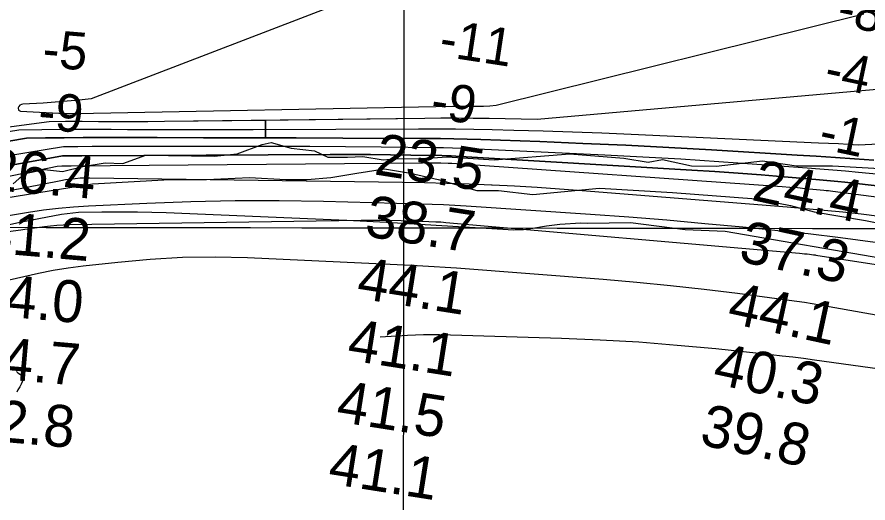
# Model space of a CAD drawing. Extents: x 3219052 to 3256913, y 800770 to 826146.
# Drawn here: x 3233083 to 3234446, y 811790 to 812568 of the extents above; entities that cross this region are included whole.
import ezdxf

# ---------------------------------------------------------------- set-up
doc = ezdxf.new("R2010")
doc.units = 0
for name, color, linetype in [('V-GRID-MAJR', 7, 'Continuous'), ('V-RIVR-EDGE', 7, 'Continuous'), ('V-RIVR-RANG', 7, 'Continuous'), ('V-SITE-VEGE', 7, 'Continuous'), ('V-TOPO-DPTH', 7, 'Continuous'), ('V-TOPO-MAJR', 7, 'Continuous'), ('V-TOPO-MINR', 7, 'Continuous'), ('V-TOPO-SHOR', 7, 'Continuous'), ('V-TOPO-WATR', 7, 'Continuous')]:
    doc.layers.add(name, color=color, linetype=linetype)

msp = doc.modelspace()

# ---------------------------------------------------------------- linework, layer by layer
at = {"layer": 'V-GRID-MAJR'}
for points in [[(3233694.758, 806171.2980000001), (3233702.6890000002, 812230.425), (3233710.625, 818292.637), (3233718.561, 824354.887), (3233718.565, 824357.932)], [(3223229.222, 812245.659), (3228465.955, 812237.661), (3233702.6890000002, 812230.425), (3238939.4250000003, 812223.951), (3244176.161, 812218.238), (3249412.899, 812213.287), (3254649.637, 812209.098), (3254649.6380000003, 812209.098)]]:
    msp.add_spline(points, degree=3, dxfattribs=at)
at = {"layer": 'V-RIVR-EDGE'}
msp.add_lwpolyline([(3233077.108632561, 812300.8064801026), (3233095.4058902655, 812317.2790452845), (3233127.153399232, 812323.7207305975), (3233155.8345262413, 812320.6070561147), (3233188.455687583, 812328.7852978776), (3233224.5478121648, 812334.3468818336), (3233252.36496027, 812333.4087396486), (3233289.3457848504, 812346.7923514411), (3233398.881045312, 812345.2174646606), (3233435.837148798, 812348.6035163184), (3233475.8650083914, 812363.7183104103), (3233490.2179324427, 812367.1602532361), (3233521.9267475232, 812357.9535835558), (3233559.2981805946, 812353.5143828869), (3233581.00728588, 812343.463081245), (3233612.303995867, 812343.3856934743), (3233637.08378243, 812344.6284577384), (3233669.2369475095, 812339.3328019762), (3233692.71485415, 812341.4481437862), (3233726.1838719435, 812340.9307053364), (3233771.397754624, 812343.861658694), (3233847.020722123, 812339.327872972), (3233968.3201944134, 812349.0255554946), (3234054.8036261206, 812341.8568398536), (3234093.9083911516, 812335.2399572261), (3234116.958070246, 812339.9644330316), (3234163.007986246, 812329.4182643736), (3234202.998226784, 812329.3193799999), (3234276.913658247, 812337.3955128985), (3234331.2288772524, 812329.436981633), (3234389.041930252, 812329.7287057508), (3234474.661383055, 812324.7355224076)], dxfattribs=at)
at = {"layer": 'V-SITE-VEGE'}
for points in [[(3233386.419, 812307.574), (3233455.1890000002, 812311.015), (3233513.643, 812307.574), (3233548.029, 812307.574), (3233585.853, 812311.015), (3233627.114, 812317.8960000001), (3233671.8140000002, 812324.777), (3233713.077, 812317.8960000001), (3233757.779, 812307.574), (3233819.6720000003, 812290.367), (3233854.057, 812290.367), (3233909.073, 812283.485), (3234015.667, 812293.809), (3234132.575, 812286.926), (3234266.678, 812276.6020000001), (3234321.694, 812266.28), (3234359.518, 812255.954), (3234442.042, 812242.192), (3234596.775, 812211.224)], [(3233011.6210000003, 812269.721), (3233204.178, 812300.691), (3233327.963, 812307.574), (3233386.419, 812307.574)], [(3234483.434, 812178.7220000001), (3234217.1350000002, 812224.724), (3234153.131, 812227.094), (3234065.528, 812238.296), (3233997.4930000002, 812237.225), (3233985.84, 812237.897), (3233952.341, 812235.699), (3233930.937, 812233.0430000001), (3233909.288, 812229.0700000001), (3233894.059, 812226.9500000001), (3233878.869, 812226.811), (3233675.068, 812238.9990000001), (3233611.077, 812242.032), (3233321.876, 812254.371), (3233275.901, 812255.723), (3233219.11, 812255.528), (3233181.674, 812254.732), (3233154.3170000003, 812251.533), (3233118.09, 812244.987), (3233087.596, 812238.986), (3233061.502, 812232.906)]]:
    msp.add_lwpolyline(points, dxfattribs=at)
at = {"layer": 'V-TOPO-DPTH'}
for points in [[(3232548.5307224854, 812322.8140143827), (3233134.488190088, 812400.782140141), (3233160.8846739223, 812400.9071899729), (3233187.281427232, 812400.8696272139), (3233213.678360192, 812400.7236560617), (3233240.075284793, 812400.5783807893), (3233266.472018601, 812400.5424415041), (3233292.868466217, 812400.6705061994), (3233319.2647230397, 812400.9079068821), (3233736.3573667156, 812405.9549968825), (3233762.0550267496, 812406.1580933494), (3233787.7524151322, 812406.2173942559), (3233813.449396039, 812406.061001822), (3233839.146105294, 812405.7608138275), (3233864.8421494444, 812405.3285141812), (3233890.5375784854, 812404.8638849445), (3233916.2320848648, 812404.3507613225), (3235034.53102271, 812502.9585077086)], [(3233522.471482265, 812374.2011318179), (3233480.99812443, 812374.315698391), (3233481.0105406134, 812402.8651355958), (3233517.294692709, 812403.3041972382), (3233736.3573667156, 812405.9549968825), (3233762.0550267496, 812406.1580933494), (3233787.7524151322, 812406.2173942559), (3233813.449396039, 812406.061001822), (3233839.146105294, 812405.7608138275), (3233864.8421494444, 812405.3285141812), (3233890.5375784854, 812404.8638849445), (3233916.2320848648, 812404.3507613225), (3235034.53102271, 812502.9585077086)], [(3232548.5307224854, 812322.8140143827), (3233134.488190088, 812400.782140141), (3233160.8846739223, 812400.9071899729), (3233187.281427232, 812400.8696272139), (3233213.678360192, 812400.7236560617), (3233240.075284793, 812400.5783807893), (3233266.472018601, 812400.5424415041), (3233292.868466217, 812400.6705061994), (3233319.2647230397, 812400.9079068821), (3233481.0105406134, 812402.8651355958), (3233480.99812443, 812374.315698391)], [(3233480.99812443, 812374.315698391), (3233456.0187085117, 812374.3847018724), (3233381.6876035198, 812374.5619312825), (3233307.3564503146, 812374.7204249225), (3233219.0535566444, 812374.8920168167), (3233188.8749468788, 812374.8402138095), (3233158.6978472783, 812374.6411639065), (3233128.5230129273, 812374.2212436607), (3233098.349688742, 812373.6540765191), (3232486.2368681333, 812270.0368842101)], [(3232486.2368681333, 812270.0368842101), (3233098.349688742, 812373.6540765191), (3233128.5230129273, 812374.2212436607), (3233158.6978472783, 812374.6411639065), (3233188.8749468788, 812374.8402138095), (3233219.0535566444, 812374.8920168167), (3233307.3564503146, 812374.7204249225), (3233381.6876035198, 812374.5619312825), (3233456.0187085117, 812374.3847018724), (3233530.349741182, 812374.1793688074), (3233604.6807256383, 812373.9552999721), (3233739.535823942, 812373.5232889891), (3233761.0745023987, 812373.3461657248), (3233782.610307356, 812373.0249203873), (3233804.1418020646, 812372.4874919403), (3233825.670423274, 812371.8059414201), (3233920.303779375, 812368.3344534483), (3233989.1353332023, 812365.5692003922), (3234057.951435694, 812362.4841942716), (3234126.74436118, 812358.9195585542), (3234195.5218353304, 812355.0351697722), (3234332.2778914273, 812346.8332319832), (3234362.994044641, 812344.9196173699), (3234393.7037752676, 812342.9111729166), (3234424.4038720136, 812340.7604837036), (3234455.097546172, 812338.5149646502)], [(3234455.097546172, 812338.5149646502), (3234424.4038720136, 812340.7604837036), (3234393.7037752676, 812342.9111729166), (3234362.994044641, 812344.9196173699), (3234332.2778914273, 812346.8332319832), (3234195.5218353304, 812355.0351697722), (3234126.74436118, 812358.9195585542), (3234057.951435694, 812362.4841942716), (3233989.1353332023, 812365.5692003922), (3233920.303779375, 812368.3344534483), (3233825.670423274, 812371.8059414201), (3233804.1418020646, 812372.4874919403), (3233782.610307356, 812373.0249203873), (3233761.0745023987, 812373.3461657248), (3233739.535823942, 812373.5232889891), (3233604.6807256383, 812373.9552999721), (3233530.349741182, 812374.1793688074), (3233522.471482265, 812374.2011318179)], [(3234657.143776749, 812275.3301004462), (3234408.9824128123, 812303.2001529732), (3234397.3645035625, 812304.4591027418), (3234385.740603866, 812305.6576496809), (3234374.1077185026, 812306.7655923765), (3234362.4688426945, 812307.8131322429), (3234311.788188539, 812312.1755930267), (3234274.7936494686, 812315.2095726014), (3234237.784655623, 812318.0442726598), (3234200.753979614, 812320.5800534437), (3234163.7088488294, 812322.9165547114), (3233793.3300060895, 812344.776069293), (3233785.827200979, 812345.1737353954), (3233778.322055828, 812345.5113669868), (3233770.8134006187, 812345.7589468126), (3233763.3024053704, 812345.9464921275), (3233713.711526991, 812346.8871488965), (3233681.402526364, 812347.3836804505), (3233649.0924450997, 812347.7251622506), (3233616.7807428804, 812347.8340694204), (3233584.467960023, 812347.787926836), (3233187.1180249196, 812345.7904067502), (3233171.6781238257, 812345.6465588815), (3233156.239928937, 812345.4144281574), (3232562.990278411, 812238.0299150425)]]:
    msp.add_lwpolyline(points, dxfattribs=at)
at = {"layer": 'V-TOPO-MAJR'}
msp.add_lwpolyline([(3233040.141154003, 812245.072274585), (3233101.6579261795, 812255.3951519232), (3233125.5489016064, 812258.967198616), (3233149.501072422, 812261.9685602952), (3233173.5450363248, 812264.1138944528), (3233197.650195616, 812265.6885435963), (3233290.8308751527, 812270.1076503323), (3233361.5804918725, 812272.6728331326), (3233432.3408772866, 812274.1862341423), (3233503.1174157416, 812274.1219624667), (3233573.9047228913, 812273.0059090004), (3233730.0255233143, 812268.8031686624), (3233748.1507060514, 812268.2078613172), (3233766.2692165, 812267.4696052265), (3233784.377718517, 812266.5169260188), (3233802.479548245, 812265.4212980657), (3234001.724925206, 812252.177695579), (3234062.7495276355, 812247.803393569), (3234123.7387727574, 812243.0074546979), (3234184.6749819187, 812237.5790605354), (3234245.575833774, 812231.7290295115), (3234332.486082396, 812222.9253523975), (3234349.8951622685, 812221.0750254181), (3234367.2907477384, 812219.1102868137), (3234384.6660916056, 812216.9739307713), (3234402.0279410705, 812214.723163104), (3234612.1876691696, 812186.4229055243)], dxfattribs=at)
at = {"layer": 'V-TOPO-MINR'}
for points in [[(3233734.6635935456, 812641.3422162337), (3233201.628020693, 812436.6814422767), (3233182.5452813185, 812434.6557359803), (3233163.4437235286, 812432.8490524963), (3233144.313938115, 812431.3709032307), (3233125.1653342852, 812430.1117767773), (3233092.5999363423, 812428.2513489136), (3233090.062922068, 812427.6251227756), (3233087.8702098, 812426.5354699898), (3233086.193950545, 812424.7506772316), (3233084.861993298, 812422.5024578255), (3233085.312692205, 812418.6926562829), (3233088.646335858, 812416.7940943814), (3233160.4979062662, 812413.1961907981), (3233161.191194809, 812413.165626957), (3233162.5783545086, 812413.1238395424), (3233167.4308435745, 812413.070203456), (3233170.2040904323, 812413.0543099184), (3233172.9772597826, 812413.0549340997), (3233175.750312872, 812413.0803348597), (3233178.523288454, 812413.1222533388), (3233780.8685236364, 812424.919504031), (3233785.7447364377, 812424.9946811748), (3233790.62110349, 812425.042764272), (3233795.4977019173, 812425.0502062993), (3233800.374454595, 812425.03055428), (3233805.25134666, 812424.995429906), (3233810.128270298, 812424.9667740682), (3233815.005241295, 812424.9478210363), (3233819.8822438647, 812424.9353365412), (3233830.337563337, 812424.9189728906), (3233840.3454618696, 812425.4436622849), (3233850.227701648, 812426.6700861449), (3234439.451625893, 812572.9510286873)], [(3232548.5307224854, 812322.8140143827), (3233134.488190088, 812400.782140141), (3233160.8846739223, 812400.9071899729), (3233187.281427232, 812400.8696272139), (3233213.678360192, 812400.7236560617), (3233240.075284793, 812400.5783807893), (3233266.472018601, 812400.5424415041), (3233292.868466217, 812400.6705061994), (3233319.2647230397, 812400.9079068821), (3233736.3573667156, 812405.9549968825), (3233762.0550267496, 812406.1580933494), (3233787.7524151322, 812406.2173942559), (3233813.449396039, 812406.061001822), (3233839.146105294, 812405.7608138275), (3233864.8421494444, 812405.3285141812), (3233890.5375784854, 812404.8638849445), (3233916.2320848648, 812404.3507613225), (3235034.53102271, 812502.9585077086)], [(3232584.6246720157, 812306.660394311), (3233085.958948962, 812387.211552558), (3233122.8907599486, 812387.7193208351), (3233159.8235481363, 812388.0614319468), (3233196.7578021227, 812388.1550573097), (3233233.6930333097, 812388.0830255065), (3233260.323982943, 812387.9415014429), (3233310.5754518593, 812387.7484705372), (3233360.826960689, 812387.6541294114), (3233411.078529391, 812387.7078229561), (3233461.3301380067, 812387.8602062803), (3233725.8783827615, 812389.0520935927), (3233755.4791900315, 812389.0516569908), (3233785.0781134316, 812388.8728467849), (3233814.674211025, 812388.426476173), (3233844.2684247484, 812387.801731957), (3233878.87746994, 812386.9146012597), (3233925.76987969, 812385.5740263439), (3233972.65573877, 812384.0488532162), (3234019.5317718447, 812382.2467827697), (3234066.4012542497, 812380.2601141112), (3234366.7947767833, 812366.6384197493), (3234382.607385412, 812365.8821767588), (3234398.4171987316, 812365.0737943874), (3234414.222819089, 812364.1872029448), (3234430.0256441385, 812363.2484721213), (3235014.625049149, 812391.2791421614)], [(3232465.9520237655, 812247.7142190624), (3233157.50439058, 812360.4364484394), (3233180.5218706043, 812360.6842088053), (3233203.541144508, 812360.8102051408), (3233437.955632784, 812361.163141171), (3233495.025395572, 812361.1418129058), (3233552.09447785, 812360.9774844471), (3233609.16253936, 812360.5986556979), (3233666.2299203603, 812360.0768267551), (3233752.0234402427, 812359.131072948), (3233766.1912543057, 812358.8967705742), (3233780.3560070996, 812358.5583685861), (3233794.516167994, 812358.0638171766), (3233808.673267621, 812357.4651661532), (3234024.423954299, 812347.1500256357), (3234085.3214705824, 812344.003829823), (3234146.2000650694, 812340.5457050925), (3234207.0502768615, 812336.6196869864), (3234267.881566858, 812332.3817399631), (3234348.2286080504, 812326.473763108), (3234368.8670991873, 812324.8948834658), (3234389.4988109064, 812323.2347539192), (3234410.1203534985, 812321.4527495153), (3234430.7351166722, 812319.5894952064), (3234521.8584367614, 812311.0818811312)], [(3232562.990278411, 812238.0299150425), (3233156.239928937, 812345.4144281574), (3233171.6781238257, 812345.6465588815), (3233187.1180249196, 812345.7904067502), (3233584.467960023, 812347.787926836), (3233616.7807428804, 812347.8340694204), (3233649.0924450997, 812347.7251622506), (3233681.402526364, 812347.3836804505), (3233713.711526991, 812346.8871488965), (3233763.3024053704, 812345.9464921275), (3233770.8134006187, 812345.7589468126), (3233778.322055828, 812345.5113669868), (3233785.827200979, 812345.1737353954), (3233793.3300060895, 812344.776069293), (3234163.7088488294, 812322.9165547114), (3234200.753979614, 812320.5800534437), (3234237.784655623, 812318.0442726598), (3234274.7936494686, 812315.2095726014), (3234311.788188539, 812312.1755930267), (3234362.4688426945, 812307.8131322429), (3234374.1077185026, 812306.7655923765), (3234385.740603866, 812305.6576496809), (3234397.3645035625, 812304.4591027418), (3234408.9824128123, 812303.2001529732), (3234657.143776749, 812275.3301004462)], [(3232568.7269474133, 812209.2154199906), (3233147.483664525, 812329.3229014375), (3233154.9005436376, 812329.5354794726), (3233162.3190705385, 812329.6795065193), (3233169.738695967, 812329.7778329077), (3233732.309716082, 812334.6332482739), (3233739.6790481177, 812334.6574990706), (3233747.0478992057, 812334.6292900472), (3233754.4160288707, 812334.5223912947), (3233761.783677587, 812334.3630327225), (3233773.3262599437, 812334.0517009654), (3233774.921754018, 812333.9983130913), (3233778.11039735, 812333.8433031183), (3233779.7035466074, 812333.7416810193), (3234308.3927699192, 812296.575170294), (3234320.7398755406, 812295.656373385), (3234333.0813238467, 812294.6702468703), (3234345.4142861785, 812293.583125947), (3234357.7415911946, 812292.4286754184), (3234375.1942526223, 812290.7221448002), (3234378.788997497, 812290.3530529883), (3234382.3810952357, 812289.9607641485), (3234385.9692222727, 812289.5336797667), (3234389.5547021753, 812289.0833983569), (3234839.3901921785, 812230.3752246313)], [(3232486.083851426, 812175.4432130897), (3233153.0441230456, 812306.1480581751), (3233160.789312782, 812307.4736768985), (3233168.5660306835, 812308.6315655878), (3233176.3765635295, 812309.4918137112), (3233184.2005181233, 812310.1243536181), (3233192.0446053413, 812310.4153312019), (3233199.9021143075, 812310.4786005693), (3233700.2030774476, 812303.5940881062), (3233735.9298662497, 812302.926400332), (3233771.6495724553, 812302.0241152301), (3233807.358654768, 812300.7699341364), (3233843.0606544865, 812299.281155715), (3233843.880158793, 812299.2429369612), (3233879.975331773, 812297.3807075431), (3233916.055487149, 812295.2807264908), (3233952.113116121, 812292.8241179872), (3233988.1557274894, 812290.1297578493), (3234316.497981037, 812263.951622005), (3234346.145215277, 812261.4477752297), (3234375.774745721, 812258.7585430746), (3234405.3777204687, 812255.79123285), (3234434.962991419, 812252.6385372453), (3234464.5223465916, 812249.2440999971)], [(3232455.2620340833, 812143.0849347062), (3233089.0910467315, 812227.1966692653), (3233095.6666735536, 812228.290018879), (3233126.9442775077, 812232.6138139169), (3233136.9866229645, 812233.8147824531), (3233147.047791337, 812234.7694239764), (3233157.1371940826, 812235.3545749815), (3233167.245419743, 812235.6933989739), (3233634.3753428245, 812242.7772880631), (3233655.6480352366, 812242.9185057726), (3233676.9175247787, 812242.8180022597), (3233698.1822100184, 812242.3549169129), (3233719.443692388, 812241.6501103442), (3233753.977155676, 812240.2105263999), (3233757.9677515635, 812240.0169321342), (3233761.9560136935, 812239.787131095), (3233765.940775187, 812239.5030198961), (3233769.9232029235, 812239.1827019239), (3234336.455140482, 812189.728498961), (3234340.459546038, 812189.35979978), (3234344.461340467, 812188.9658097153), (3234348.459218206, 812188.5338833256), (3234352.4544848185, 812188.0766660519), (3234358.4366054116, 812187.3633170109), (3234359.4381010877, 812187.2383434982), (3234361.4375846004, 812186.9629298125), (3234362.4355724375, 812186.8124896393), (3234438.055331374, 812174.9907826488), (3234476.8515582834, 812168.8569196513)], [(3233058.5927026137, 812144.2771513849), (3233093.8152375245, 812152.6633042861), (3233117.491565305, 812157.8497486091), (3233141.2686724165, 812162.4611152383), (3233165.196948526, 812166.209865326), (3233189.226003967, 812169.3835377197), (3233244.6284656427, 812175.6835642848), (3233296.4765507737, 812180.3272374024), (3233348.3803216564, 812183.3164688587), (3233400.3676211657, 812183.8240378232), (3233452.410606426, 812182.6771651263), (3233714.8082519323, 812170.6151285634), (3233732.892913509, 812169.6993244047), (3233750.970663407, 812168.671222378), (3233769.0380457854, 812167.4746735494), (3233787.098516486, 812166.1658268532), (3234021.7241764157, 812148.0628753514), (3234075.6442585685, 812143.4639592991), (3234129.5038590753, 812138.2852389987), (3234183.272737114, 812132.236812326), (3234236.981133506, 812125.6085814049), (3234319.8434485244, 812114.7019007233), (3234332.062466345, 812113.0089734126), (3234344.2643816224, 812111.2055326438), (3234356.4406430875, 812109.2363216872), (3234368.599802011, 812107.1565972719), (3234858.0144645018, 812020.0166565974)], [(3234584.9243062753, 811987.5519171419), (3234359.9949945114, 812018.7758344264), (3234342.763804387, 812021.0811808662), (3234325.5187510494, 812023.2729732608), (3234308.252902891, 812025.2944345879), (3234290.9731915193, 812027.2023418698), (3234202.2509152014, 812036.5554392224), (3234140.5524466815, 812042.3541443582), (3234078.791093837, 812047.2198689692), (3234016.935414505, 812050.6861227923), (3233955.016850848, 812053.2193960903), (3233759.807938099, 812058.9929176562), (3233746.953587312, 812059.1944940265), (3233734.10320984, 812059.1582368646), (3233721.258792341, 812058.765229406), (3233708.418348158, 812058.1343884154), (3233664.910620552, 812055.3907757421)]]:
    msp.add_lwpolyline(points, dxfattribs=at)
at = {"layer": 'V-TOPO-SHOR'}
msp.add_lwpolyline([(3233082.123, 812000.542), (3233084.319, 811998.256), (3233087.274, 811996.704), (3233090.9620000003, 811994.392), (3233093.1410000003, 811991.361), (3233093.068, 811987.6290000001), (3233091.501, 811983.927), (3233089.934, 811980.224), (3233087.606, 811975.79), (3233084.532, 811971.37), (3233082.965, 811967.667)], dxfattribs=at)
at = {"layer": 'V-TOPO-WATR'}
msp.add_lwpolyline([(3232486.2368681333, 812270.0368842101), (3233098.349688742, 812373.6540765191), (3233128.5230129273, 812374.2212436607), (3233158.6978472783, 812374.6411639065), (3233188.8749468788, 812374.8402138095), (3233219.0535566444, 812374.8920168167), (3233307.3564503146, 812374.7204249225), (3233381.6876035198, 812374.5619312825), (3233456.0187085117, 812374.3847018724), (3233530.349741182, 812374.1793688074), (3233604.6807256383, 812373.9552999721), (3233739.535823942, 812373.5232889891), (3233761.0745023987, 812373.3461657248), (3233782.610307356, 812373.0249203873), (3233804.1418020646, 812372.4874919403), (3233825.670423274, 812371.8059414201), (3233920.303779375, 812368.3344534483), (3233989.1353332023, 812365.5692003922), (3234057.951435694, 812362.4841942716), (3234126.74436118, 812358.9195585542), (3234195.5218353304, 812355.0351697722), (3234332.2778914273, 812346.8332319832), (3234362.994044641, 812344.9196173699), (3234393.7037752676, 812342.9111729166), (3234424.4038720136, 812340.7604837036), (3234455.097546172, 812338.5149646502)], dxfattribs=at)

# ---------------------------------------------------------------- texts
at = {"layer": 'V-RIVR-RANG'}
for s, height, rotation, p in [('-8', 60.000000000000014, 348.0995833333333, (3234393.591539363, 812556.2022169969)), ('-11', 60, 351.30808333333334, (3233757.2419131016, 812505.6525516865)), ('-5', 60, 355.2909166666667, (3233122.4464497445, 812488.003093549)), ('-4', 60.000000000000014, 348.0995833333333, (3234373.4229698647, 812458.2560830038)), ('-9', 60, 351.30808333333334, (3233743.3529582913, 812406.6133639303)), ('-9', 60, 355.2909166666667, (3233115.7504113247, 812388.2163434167)), ('-1', 60.000000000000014, 348.0995833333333, (3234364.5814318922, 812357.923093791)), ('23.5', 67, 351.06832571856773, (3233653.566462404, 812316.1402867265)), ('26.4', 67, 355.06832571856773, (3233032.5167336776, 812291.6844544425)), ('24.4', 67, 347.81832571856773, (3234257.782039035, 812275.2536150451)), ('38.7', 67, 351.06832571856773, (3233638.2764624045, 812217.3162867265)), ('41.2', 67, 355.06832571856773, (3233024.1727336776, 812192.0334544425)), ('37.3', 67, 347.81832571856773, (3234236.921039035, 812177.4536150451)), ('44.1', 67, 351.06832571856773, (3233625.3316912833, 812118.1237052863)), ('44.0', 67, 355.06832571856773, (3233012.9379007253, 812092.6318961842)), ('44.1', 67, 347.81832571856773, (3234218.3796001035, 812079.1526688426)), ('41.1', 67, 351.06832571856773, (3233610.0426912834, 812019.2997052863)), ('44.7', 67, 355.06832571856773, (3233007.4857336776, 811992.7314544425)), ('40.3', 67, 347.81832571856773, (3234195.198039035, 811981.8536150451)), ('41.5', 67, 351.06832571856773, (3233592.407462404, 811920.8432867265)), ('42.8', 67, 355.06832571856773, (3232999.1417336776, 811893.0794544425)), ('39.8', 67, 347.81832571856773, (3234174.336039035, 811884.053615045)), ('41.1', 67, 351.06832571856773, (3233579.4626912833, 811821.6507052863))]:
    msp.add_text(s, height=height, rotation=rotation, dxfattribs=at).set_placement(p)

doc.saveas('drawing.dxf')
